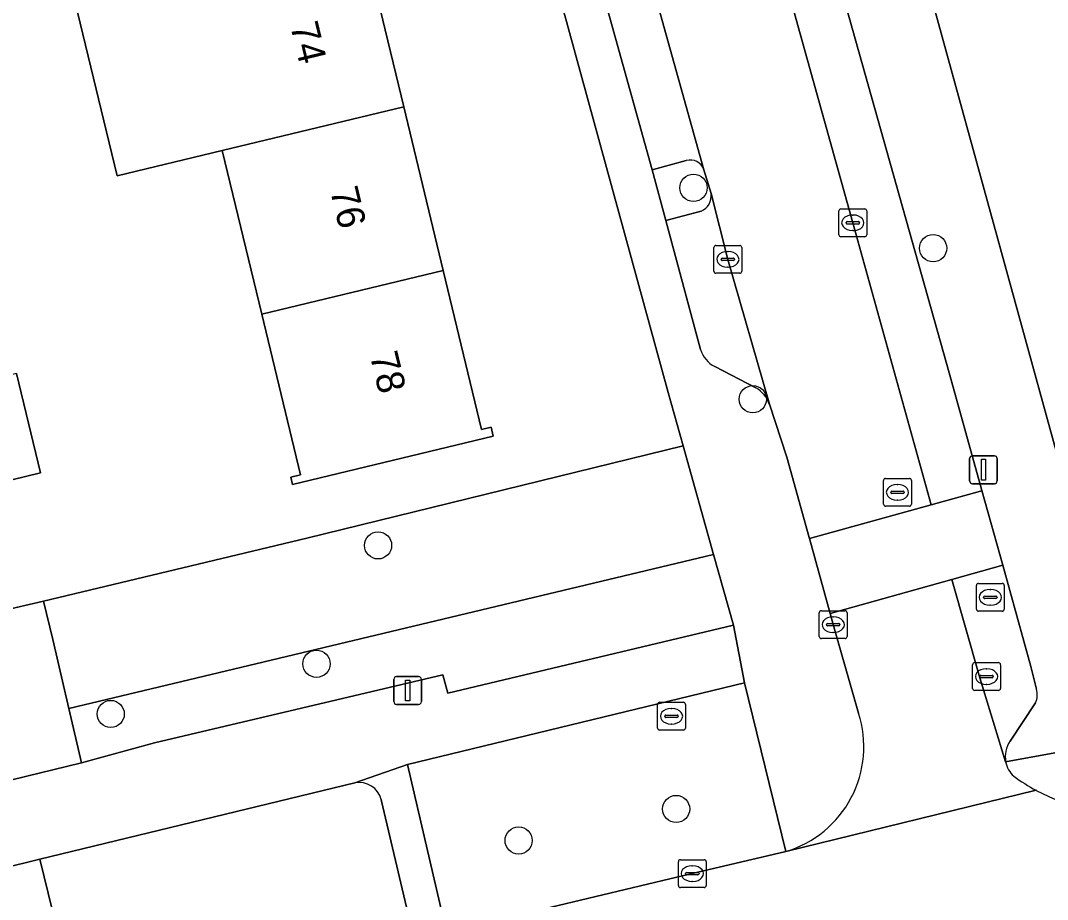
# Model space of a CAD drawing. Extents: x 159053 to 160042, y 380449 to 381423.
# Drawn here: x 159686.94 to 159723.83, y 380865.84 to 380897.41 of the extents above; entities that cross this region are included whole.
import ezdxf

# ---------------------------------------------------------------- set-up
doc = ezdxf.new("R2010")
doc.units = 0
for name, color, linetype in [('IMGEO_Berm_groen', 7, 'Continuous'), ('IMGEO_Boom', 7, 'Continuous'), ('IMGEO_Erf', 7, 'Continuous'), ('IMGEO_Groenvoorziening', 7, 'Continuous'), ('IMGEO_Kolk', 7, 'Continuous'), ('IMGEO_Lichtmast', 7, 'Continuous'), ('IMGEO_Pand', 7, 'Continuous'), ('IMGEO_Pand_nummerreeks', 7, 'Continuous'), ('IMGEO_Parkeervlak_open', 7, 'Continuous'), ('IMGEO_Rijbaan_lokaal_open', 7, 'Continuous'), ('IMGEO_Rioolput', 7, 'Continuous'), ('IMGEO_Voetpad_op_trap', 7, 'Continuous'), ('IMGEO_Voetpad_open', 7, 'Continuous')]:
    doc.layers.add(name, color=color, linetype=linetype)

msp = doc.modelspace()

# ---------------------------------------------------------------- linework, layer by layer
at = {"layer": 'IMGEO_Berm_groen'}
msp.add_lwpolyline([(159712.946, 380873.623), (159700.844, 380870.686), (159702.244, 380864.667), (159703.047, 380864.86), (159711.072, 380866.769), (159714.178, 380867.498), (159714.434, 380867.565)], close=True, dxfattribs=at)
at = {"layer": 'IMGEO_Boom'}
for centre in [(159711.114, 380891.402), (159719.721, 380889.236), (159713.243, 380883.807), (159699.784, 380878.559), (159697.573, 380874.307), (159690.181, 380872.502), (159710.49, 380869.09), (159704.834, 380867.959)]:
    msp.add_circle(centre, 0.489, dxfattribs=at)
at = {"layer": 'IMGEO_Erf'}
msp.add_lwpolyline([(159718.456, 380921.536), (159716.796, 380927.565), (159715.136, 380933.596), (159713.436, 380939.77), (159708.598, 380938.439), (159724.672, 380880.027), (159733.63, 380882.492), (159732.569, 380886.345), (159728.455, 380885.212), (159726.755, 380891.388), (159725.095, 380897.417), (159723.435, 380903.447), (159721.775, 380909.477), (159720.115, 380915.507)], close=True, dxfattribs=at)
for points in [[(159686.223, 380876.191), (159687.77, 380876.56), (159697.227, 380878.813), (159710.74, 380882.137), (159710.202, 380884.05), (159697.29, 380931.206)], [(159699.285, 380900.2), (159700.705, 380894.317), (159702.125, 380888.434), (159703.504, 380882.72), (159703.845, 380882.802), (159703.921, 380882.485), (159696.714, 380880.746), (159696.652, 380881.003), (159697, 380881.087), (159695.607, 380886.859), (159694.187, 380892.742), (159690.409, 380891.829), (159688.989, 380897.714)], [(159686.798, 380884.73), (159687.658, 380881.17), (159685.144, 380880.549)]]:
    msp.add_lwpolyline(points, dxfattribs=at)
at = {"layer": 'IMGEO_Groenvoorziening'}
for points in [[(159710.857, 380892.383), (159709.632, 380892.049), (159710.122, 380890.229), (159711.386, 380890.559)], [(159711.744, 380891.197), (159711.49, 380892.054)]]:
    msp.add_lwpolyline(points, dxfattribs=at)
for points in [[(159710.74, 380882.137), (159697.227, 380878.813), (159687.77, 380876.56), (159688.104, 380875.183), (159688.679, 380872.698), (159711.836, 380878.234)], [(159711.836, 380878.234), (159688.679, 380872.698), (159689.131, 380870.747), (159691.754, 380871.461), (159702.113, 380873.91), (159702.285, 380873.249), (159712.552, 380875.697)]]:
    msp.add_lwpolyline(points, close=True, dxfattribs=at)
for centre, radius, start, end in [((159710.997, 380891.878), 0.524, 19.6178, 105.4561), ((159711.152, 380891.11), 0.598, 292.9945, 8.4095)]:
    msp.add_arc(centre, radius, start, end, dxfattribs=at)
at = {"layer": 'IMGEO_Kolk'}
for p, q in [((159716.337, 380889.719), (159716.337, 380890.571)), ((159716.412, 380890.645), (159717.264, 380890.645)), ((159716.825, 380890.425), (159716.85, 380890.425)), ((159717.338, 380890.571), (159717.338, 380889.719)), ((159716.596, 380890.139), (159716.596, 380890.151)), ((159717.034, 380890.102), (159716.636, 380890.102)), ((159716.639, 380890.188), (159717.037, 380890.188)), ((159717.08, 380890.151), (159717.08, 380890.139)), ((159716.848, 380889.865), (159716.823, 380889.865)), ((159711.923, 380889.332), (159712.775, 380889.332)), ((159717.264, 380889.645), (159716.412, 380889.645)), ((159711.848, 380888.406), (159711.848, 380889.258)), ((159712.336, 380889.112), (159712.361, 380889.112)), ((159712.849, 380889.258), (159712.849, 380888.406)), ((159712.107, 380888.826), (159712.107, 380888.838)), ((159712.545, 380888.789), (159712.147, 380888.789)), ((159712.15, 380888.875), (159712.548, 380888.875)), ((159712.591, 380888.838), (159712.591, 380888.826)), ((159712.775, 380888.332), (159711.923, 380888.332)), ((159712.359, 380888.552), (159712.334, 380888.552)), ((159715.633, 380875.286), (159715.633, 380876.138)), ((159715.708, 380876.212), (159716.56, 380876.212)), ((159716.634, 380876.138), (159716.634, 380875.286)), ((159715.892, 380875.706), (159715.892, 380875.718)), ((159716.33, 380875.669), (159715.932, 380875.669)), ((159715.935, 380875.755), (159716.333, 380875.755)), ((159716.121, 380875.992), (159716.146, 380875.992)), ((159716.376, 380875.718), (159716.376, 380875.706)), ((159716.144, 380875.432), (159716.119, 380875.432)), ((159716.56, 380875.212), (159715.708, 380875.212)), ((159721.142, 380873.421), (159721.142, 380874.273)), ((159721.217, 380874.347), (159722.069, 380874.347)), ((159722.143, 380874.273), (159722.143, 380873.421)), ((159721.401, 380873.841), (159721.401, 380873.853)), ((159721.444, 380873.89), (159721.842, 380873.89)), ((159721.63, 380874.127), (159721.655, 380874.127)), ((159721.885, 380873.853), (159721.885, 380873.841)), ((159721.839, 380873.804), (159721.441, 380873.804)), ((159721.653, 380873.567), (159721.628, 380873.567)), ((159722.069, 380873.347), (159721.217, 380873.347)), ((159710.571, 380866.343), (159710.571, 380867.195)), ((159710.646, 380867.269), (159711.498, 380867.269)), ((159711.572, 380867.195), (159711.572, 380866.343)), ((159710.873, 380866.812), (159711.271, 380866.812)), ((159711.059, 380867.049), (159711.084, 380867.049)), ((159710.83, 380866.763), (159710.83, 380866.775)), ((159711.268, 380866.726), (159710.87, 380866.726)), ((159711.082, 380866.489), (159711.057, 380866.489)), ((159711.314, 380866.775), (159711.314, 380866.763)), ((159711.498, 380866.269), (159710.646, 380866.269))]:
    msp.add_line(p, q, dxfattribs=at)
for points in [[(159716.337, 380889.719), (159716.337, 380890.571)], [(159716.412, 380890.645), (159717.264, 380890.645)], [(159717.338, 380890.571), (159717.338, 380889.719)], [(159711.923, 380889.332), (159712.775, 380889.332)], [(159717.264, 380889.645), (159716.412, 380889.645)], [(159711.848, 380888.406), (159711.848, 380889.258)], [(159712.849, 380889.258), (159712.849, 380888.406)], [(159712.775, 380888.332), (159711.923, 380888.332)], [(159715.633, 380875.286), (159715.633, 380876.138)], [(159715.708, 380876.212), (159716.56, 380876.212)], [(159716.634, 380876.138), (159716.634, 380875.286)], [(159716.56, 380875.212), (159715.708, 380875.212)], [(159721.142, 380873.421), (159721.142, 380874.273)], [(159721.217, 380874.347), (159722.069, 380874.347)], [(159722.143, 380874.273), (159722.143, 380873.421)], [(159722.069, 380873.347), (159721.217, 380873.347)], [(159710.571, 380866.343), (159710.571, 380867.195)], [(159710.646, 380867.269), (159711.498, 380867.269)], [(159711.572, 380867.195), (159711.572, 380866.343)], [(159711.498, 380866.269), (159710.646, 380866.269)]]:
    msp.add_lwpolyline(points, dxfattribs=at)
for centre, radius, start, end in [((159716.414, 380890.569), 0.0765, 91.552, 178.448), ((159716.414, 380890.569), 0.0765, 91.552, 178.448), ((159717.262, 380890.569), 0.0765, 1.552, 88.448), ((159717.262, 380890.569), 0.0765, 1.552, 88.448), ((159716.636, 380890.148), 0.0403, 85.8775, 175.7526), ((159716.633, 380890.138), 0.0366, 178.938, 274.7102), ((159717.037, 380890.145), 0.043, 264.8664, 352.4533), ((159717.041, 380890.15), 0.0386, 1.7309, 96.639), ((159716.414, 380889.721), 0.0765, 181.552, 268.448), ((159716.414, 380889.721), 0.0765, 181.552, 268.448), ((159717.262, 380889.721), 0.0765, 271.552, 358.448), ((159717.262, 380889.721), 0.0765, 271.552, 358.448), ((159711.925, 380889.256), 0.0765, 91.552, 178.448), ((159711.925, 380889.256), 0.0765, 91.552, 178.448), ((159712.773, 380889.256), 0.0765, 1.552, 88.448), ((159712.773, 380889.256), 0.0765, 1.552, 88.448), ((159712.147, 380888.835), 0.0403, 85.8775, 175.7526), ((159712.144, 380888.825), 0.0366, 178.938, 274.7102), ((159712.548, 380888.832), 0.043, 264.8664, 352.4533), ((159712.552, 380888.837), 0.0386, 1.7309, 96.639), ((159711.925, 380888.408), 0.0765, 181.552, 268.448), ((159711.925, 380888.408), 0.0765, 181.552, 268.448), ((159712.773, 380888.408), 0.0765, 271.552, 358.448), ((159712.773, 380888.408), 0.0765, 271.552, 358.448), ((159715.71, 380876.136), 0.0765, 91.552, 178.448), ((159715.71, 380876.136), 0.0765, 91.552, 178.448), ((159716.558, 380876.136), 0.0765, 1.552, 88.448), ((159716.558, 380876.136), 0.0765, 1.552, 88.448), ((159715.932, 380875.715), 0.0403, 85.8775, 175.7526), ((159715.929, 380875.705), 0.0366, 178.938, 274.7102), ((159716.333, 380875.712), 0.043, 264.8664, 352.4533), ((159716.337, 380875.717), 0.0386, 1.7309, 96.639), ((159715.71, 380875.288), 0.0765, 181.552, 268.448), ((159715.71, 380875.288), 0.0765, 181.552, 268.448), ((159716.558, 380875.288), 0.0765, 271.552, 358.448), ((159716.558, 380875.288), 0.0765, 271.552, 358.448), ((159721.219, 380874.271), 0.0765, 91.552, 178.448), ((159721.219, 380874.271), 0.0765, 91.552, 178.448), ((159722.067, 380874.271), 0.0765, 1.552, 88.448), ((159722.067, 380874.271), 0.0765, 1.552, 88.448), ((159721.441, 380873.85), 0.0403, 85.8775, 175.7526), ((159721.438, 380873.84), 0.0366, 178.938, 274.7102), ((159721.842, 380873.847), 0.043, 264.8664, 352.4533), ((159721.846, 380873.852), 0.0386, 1.7309, 96.639), ((159721.219, 380873.423), 0.0765, 181.552, 268.448), ((159721.219, 380873.423), 0.0765, 181.552, 268.448), ((159722.067, 380873.423), 0.0765, 271.552, 358.448), ((159722.067, 380873.423), 0.0765, 271.552, 358.448), ((159710.648, 380867.193), 0.0765, 91.552, 178.448), ((159710.648, 380867.193), 0.0765, 91.552, 178.448), ((159711.496, 380867.193), 0.0765, 1.552, 88.448), ((159711.496, 380867.193), 0.0765, 1.552, 88.448), ((159710.87, 380866.772), 0.0403, 85.8775, 175.7526), ((159711.275, 380866.774), 0.0386, 1.7309, 96.639), ((159710.867, 380866.762), 0.0366, 178.938, 274.7102), ((159711.271, 380866.769), 0.043, 264.8664, 352.4533), ((159710.648, 380866.345), 0.0765, 181.552, 268.448), ((159710.648, 380866.345), 0.0765, 181.552, 268.448), ((159711.496, 380866.345), 0.0765, 271.552, 358.448), ((159711.496, 380866.345), 0.0765, 271.552, 358.448)]:
    msp.add_arc(centre, radius, start, end, dxfattribs=at)
for centre, major_axis, ratio, start_param, end_param in [((159716.824, 380890.145), (-0.387, 0.002), 0.722429, 4.712389, 7.853982), ((159716.849, 380890.145), (-0.39, 0.002), 0.717154, 1.570796, 4.712389), ((159712.335, 380888.832), (-0.387, 0.002), 0.722429, 4.712389, 7.853982), ((159712.36, 380888.832), (-0.39, 0.002), 0.717154, 1.570796, 4.712389), ((159716.12, 380875.712), (-0.387, 0.002), 0.722429, 4.712389, 7.853982), ((159716.145, 380875.712), (-0.39, 0.002), 0.717154, 1.570796, 4.712389), ((159721.629, 380873.847), (-0.387, 0.002), 0.722429, 4.712389, 7.853982), ((159721.654, 380873.847), (-0.39, 0.002), 0.717154, 1.570796, 4.712389), ((159711.058, 380866.769), (-0.387, 0.002), 0.722429, 4.712389, 7.853982), ((159711.083, 380866.769), (-0.39, 0.002), 0.717154, 1.570796, 4.712389)]:
    msp.add_ellipse(centre, major_axis=major_axis, ratio=ratio, start_param=start_param, end_param=end_param, dxfattribs=at)
at = {"layer": 'IMGEO_Lichtmast'}
for p, q in [((159721.034, 380880.875), (159721.034, 380881.675)), ((159721.034, 380881.675), (159721.034, 380880.875)), ((159721.134, 380881.775), (159721.924, 380881.775)), ((159721.924, 380881.775), (159721.134, 380881.775)), ((159722.024, 380881.675), (159722.024, 380880.875)), ((159722.024, 380880.875), (159722.024, 380881.675)), ((159721.924, 380880.775), (159721.134, 380880.775)), ((159721.134, 380880.775), (159721.924, 380880.775)), ((159700.451, 380873.846), (159701.241, 380873.846)), ((159701.241, 380873.846), (159700.451, 380873.846)), ((159700.351, 380872.946), (159700.351, 380873.746)), ((159700.351, 380873.746), (159700.351, 380872.946)), ((159701.341, 380873.746), (159701.341, 380872.946)), ((159701.341, 380872.946), (159701.341, 380873.746)), ((159701.241, 380872.846), (159700.451, 380872.846)), ((159700.451, 380872.846), (159701.241, 380872.846))]:
    msp.add_line(p, q, dxfattribs=at)
for points in [[(159721.454, 380881.65), (159721.604, 380881.65), (159721.604, 380880.9), (159721.454, 380880.9), (159721.454, 380881.65)], [(159700.771, 380873.721), (159700.921, 380873.721), (159700.921, 380872.971), (159700.771, 380872.971), (159700.771, 380873.721)]]:
    msp.add_lwpolyline(points, dxfattribs=at)
for centre, start, end in [((159721.134, 380881.675), 90, 180), ((159721.134, 380881.675), 90, 180), ((159721.924, 380881.675), 0, 90), ((159721.924, 380881.675), 360, 90), ((159721.134, 380880.875), 180, 270), ((159721.134, 380880.875), 180, 270), ((159721.924, 380880.875), 270, 0), ((159721.924, 380880.875), 270, 0), ((159700.451, 380873.746), 90, 180), ((159700.451, 380873.746), 90, 180), ((159701.241, 380873.746), 0, 90), ((159701.241, 380873.746), 360, 90), ((159700.451, 380872.946), 180, 270), ((159700.451, 380872.946), 180, 270), ((159701.241, 380872.946), 270, 0), ((159701.241, 380872.946), 270, 0)]:
    msp.add_arc(centre, 0.1, start, end, dxfattribs=at)
at = {"layer": 'IMGEO_Pand'}
for points in [[(159699.285, 380900.2), (159692.766, 380898.626), (159688.989, 380897.714), (159690.409, 380891.829), (159694.187, 380892.742), (159700.705, 380894.317)], [(159702.125, 380888.434), (159700.705, 380894.317), (159694.187, 380892.742), (159695.607, 380886.859)], [(159702.125, 380888.434), (159695.607, 380886.859), (159697, 380881.087), (159696.652, 380881.003), (159696.714, 380880.746), (159703.921, 380882.485), (159703.845, 380882.802), (159703.504, 380882.72)], [(159684.282, 380884.122), (159685.144, 380880.549), (159687.658, 380881.17), (159686.798, 380884.73)]]:
    msp.add_lwpolyline(points, close=True, dxfattribs=at)
at = {"layer": 'IMGEO_Parkeervlak_open'}
for points in [[(159704.926, 380933.073), (159705.033, 380932.531), (159705.675, 380930.292), (159707.744, 380922.762), (159709.595, 380916.146), (159716.837, 380890.145), (159719.655, 380880.018), (159721.421, 380880.508), (159721.477, 380880.524), (159720.322, 380884.667), (159707.246, 380931.143)], [(159711.49, 380892.054), (159708.572, 380902.491)], [(159708.233, 380901.869), (159706.999, 380901.517), (159709.632, 380892.049), (159710.857, 380892.383)], [(159713.839, 380883.634), (159712.35, 380888.832), (159711.744, 380891.197)], [(159711.386, 380890.559), (159710.122, 380890.229), (159711.372, 380885.595)], [(159711.877, 380884.984), (159713.354, 380884.222)], [(159722.223, 380877.849), (159720.39, 380877.334), (159721.406, 380873.797), (159722.327, 380870.78)], [(159723.439, 380873.398), (159723.237, 380874.211), (159722.223, 380877.849)], [(159722.484, 380871.532), (159723.404, 380872.908)], [(159698.953, 380870.024), (159687.636, 380867.292), (159688.689, 380862.994), (159688.713, 380862.894), (159689.062, 380861.473), (159702.017, 380864.612)], [(159699.908, 380869.376), (159699.896, 380869.427)], [(159700.851, 380865.358), (159699.908, 380869.376)]]:
    msp.add_lwpolyline(points, dxfattribs=at)
for centre, radius, start, end in [((159710.997, 380891.878), 0.524, 19.6178, 105.4561), ((159711.152, 380891.11), 0.598, 292.9945, 8.4095), ((159712.369, 380885.905), 1.044, 197.2602, 241.8882), ((159712.814, 380883.283), 1.083, 18.9138, 60.1199), ((159722.702, 380873.204), 0.762, 337.1121, 14.7167), ((159723.426, 380870.943), 1.111, 147.9815, 188.4332), ((159699.111, 380869.23), 0.809, 14.0653, 101.26)]:
    msp.add_arc(centre, radius, start, end, dxfattribs=at)
at = {"layer": 'IMGEO_Rijbaan_lokaal_open'}
for points in [[(159709.595, 380916.146), (159707.744, 380922.762), (159705.675, 380930.292), (159705.033, 380932.531), (159700.657, 380931.291), (159700.711, 380931.031), (159702.093, 380926.061), (159704.858, 380915.857), (159704.89, 380915.74), (159705.178, 380914.776), (159705.932, 380912.009), (159708.328, 380903.383), (159708.572, 380902.491), (159711.49, 380892.054), (159711.744, 380891.197), (159712.35, 380888.832), (159713.839, 380883.634), (159714.465, 380881.73), (159715.266, 380878.842), (159715.277, 380878.802), (159719.655, 380880.018), (159716.837, 380890.145)], [(159721.477, 380880.524), (159721.421, 380880.508), (159719.655, 380880.018), (159715.277, 380878.802), (159716.024, 380876.108), (159720.39, 380877.334), (159722.223, 380877.849)], [(159687.636, 380867.292), (159684.92, 380866.612), (159685.959, 380862.289), (159685.973, 380862.232), (159686.316, 380860.807), (159689.062, 380861.473), (159688.713, 380862.894), (159688.689, 380862.994)]]:
    msp.add_lwpolyline(points, close=True, dxfattribs=at)
for points in [[(159721.406, 380873.797), (159720.39, 380877.334), (159716.024, 380876.108), (159716.134, 380875.712), (159717.042, 380872.529)], [(159722.327, 380870.78), (159721.406, 380873.797)], [(159723.422, 380869.76), (159714.434, 380867.565), (159714.178, 380867.498), (159711.072, 380866.769), (159703.047, 380864.86)], [(159714.434, 380867.565), (159723.422, 380869.76)]]:
    msp.add_lwpolyline(points, dxfattribs=at)
for centre, radius, start, end in [((159713.31, 380871.322), 3.922, 286.6476, 17.919), ((159723.315, 380870.996), 1.011, 192.3151, 226.3582), ((159727.005, 380876.378), 7.525, 234.3318, 241.5679), ((159726.892, 380876.205), 7.32, 241.7014, 273.5228)]:
    msp.add_arc(centre, radius, start, end, dxfattribs=at)
at = {"layer": 'IMGEO_Rioolput'}
for p, q in [((159717.941, 380880.039), (159717.941, 380880.891)), ((159718.016, 380880.965), (159718.868, 380880.965)), ((159718.942, 380880.891), (159718.942, 380880.039)), ((159718.2, 380880.459), (159718.2, 380880.471)), ((159718.243, 380880.508), (159718.641, 380880.508)), ((159718.429, 380880.745), (159718.454, 380880.745)), ((159718.684, 380880.471), (159718.684, 380880.459)), ((159718.638, 380880.422), (159718.24, 380880.422)), ((159718.452, 380880.185), (159718.427, 380880.185)), ((159718.868, 380879.965), (159718.016, 380879.965)), ((159721.352, 380877.194), (159722.204, 380877.194)), ((159721.277, 380876.268), (159721.277, 380877.12)), ((159721.765, 380876.974), (159721.79, 380876.974)), ((159722.278, 380877.12), (159722.278, 380876.268)), ((159721.536, 380876.688), (159721.536, 380876.7)), ((159721.974, 380876.651), (159721.576, 380876.651)), ((159721.579, 380876.737), (159721.977, 380876.737)), ((159721.788, 380876.414), (159721.763, 380876.414)), ((159722.02, 380876.7), (159722.02, 380876.688)), ((159722.204, 380876.194), (159721.352, 380876.194)), ((159709.824, 380871.996), (159709.824, 380872.848)), ((159709.899, 380872.922), (159710.751, 380872.922)), ((159710.825, 380872.848), (159710.825, 380871.996)), ((159710.083, 380872.416), (159710.083, 380872.428)), ((159710.521, 380872.379), (159710.123, 380872.379)), ((159710.126, 380872.465), (159710.524, 380872.465)), ((159710.312, 380872.702), (159710.337, 380872.702)), ((159710.567, 380872.428), (159710.567, 380872.416)), ((159710.335, 380872.142), (159710.31, 380872.142)), ((159710.751, 380871.922), (159709.899, 380871.922))]:
    msp.add_line(p, q, dxfattribs=at)
for points in [[(159717.941, 380880.039), (159717.941, 380880.891)], [(159718.016, 380880.965), (159718.868, 380880.965)], [(159718.942, 380880.891), (159718.942, 380880.039)], [(159718.868, 380879.965), (159718.016, 380879.965)], [(159721.352, 380877.194), (159722.204, 380877.194)], [(159721.277, 380876.268), (159721.277, 380877.12)], [(159722.278, 380877.12), (159722.278, 380876.268)], [(159722.204, 380876.194), (159721.352, 380876.194)], [(159709.824, 380871.996), (159709.824, 380872.848)], [(159709.899, 380872.922), (159710.751, 380872.922)], [(159710.825, 380872.848), (159710.825, 380871.996)], [(159710.751, 380871.922), (159709.899, 380871.922)]]:
    msp.add_lwpolyline(points, dxfattribs=at)
for centre, radius, start, end in [((159718.018, 380880.889), 0.0765, 91.552, 178.448), ((159718.018, 380880.889), 0.0765, 91.552, 178.448), ((159718.866, 380880.889), 0.0765, 1.552, 88.448), ((159718.866, 380880.889), 0.0765, 1.552, 88.448), ((159718.24, 380880.468), 0.0403, 85.8775, 175.7526), ((159718.237, 380880.458), 0.0366, 178.938, 274.7102), ((159718.641, 380880.465), 0.043, 264.8664, 352.4533), ((159718.645, 380880.47), 0.0386, 1.7309, 96.639), ((159718.018, 380880.041), 0.0765, 181.552, 268.448), ((159718.018, 380880.041), 0.0765, 181.552, 268.448), ((159718.866, 380880.041), 0.0765, 271.552, 358.448), ((159718.866, 380880.041), 0.0765, 271.552, 358.448), ((159721.354, 380877.118), 0.0765, 91.552, 178.448), ((159721.354, 380877.118), 0.0765, 91.552, 178.448), ((159722.202, 380877.118), 0.0765, 1.552, 88.448), ((159722.202, 380877.118), 0.0765, 1.552, 88.448), ((159721.576, 380876.697), 0.0403, 85.8775, 175.7526), ((159721.573, 380876.687), 0.0366, 178.938, 274.7102), ((159721.977, 380876.694), 0.043, 264.8664, 352.4533), ((159721.981, 380876.699), 0.0386, 1.7309, 96.639), ((159721.354, 380876.27), 0.0765, 181.552, 268.448), ((159721.354, 380876.27), 0.0765, 181.552, 268.448), ((159722.202, 380876.27), 0.0765, 271.552, 358.448), ((159722.202, 380876.27), 0.0765, 271.552, 358.448), ((159709.901, 380872.846), 0.0765, 91.552, 178.448), ((159709.901, 380872.846), 0.0765, 91.552, 178.448), ((159710.749, 380872.846), 0.0765, 1.552, 88.448), ((159710.749, 380872.846), 0.0765, 1.552, 88.448), ((159710.123, 380872.425), 0.0403, 85.8775, 175.7526), ((159710.12, 380872.415), 0.0366, 178.938, 274.7102), ((159710.524, 380872.422), 0.043, 264.8664, 352.4533), ((159710.528, 380872.427), 0.0386, 1.7309, 96.639), ((159709.901, 380871.998), 0.0765, 181.552, 268.448), ((159709.901, 380871.998), 0.0765, 181.552, 268.448), ((159710.749, 380871.998), 0.0765, 271.552, 358.448), ((159710.749, 380871.998), 0.0765, 271.552, 358.448)]:
    msp.add_arc(centre, radius, start, end, dxfattribs=at)
for centre, major_axis, ratio, start_param, end_param in [((159718.428, 380880.465), (-0.387, 0.002), 0.722429, 4.712389, 7.853982), ((159718.453, 380880.465), (-0.39, 0.002), 0.717154, 1.570796, 4.712389), ((159721.764, 380876.694), (-0.387, 0.002), 0.722429, 4.712389, 7.853982), ((159721.789, 380876.694), (-0.39, 0.002), 0.717154, 1.570796, 4.712389), ((159710.311, 380872.422), (-0.387, 0.002), 0.722429, 4.712389, 7.853982), ((159710.336, 380872.422), (-0.39, 0.002), 0.717154, 1.570796, 4.712389)]:
    msp.add_ellipse(centre, major_axis=major_axis, ratio=ratio, start_param=start_param, end_param=end_param, dxfattribs=at)
at = {"layer": 'IMGEO_Voetpad_op_trap'}
for points in [[(159726.32, 380874.037), (159724.672, 380880.027), (159708.598, 380938.439), (159708.209, 380939.854), (159707.142, 380943.733), (159702.337, 380979.302), (159701.36, 380986.388)], [(159707.246, 380931.143), (159720.322, 380884.667), (159721.477, 380880.524), (159722.223, 380877.849), (159723.237, 380874.211), (159723.439, 380873.398)], [(159723.404, 380872.908), (159722.484, 380871.532)], [(159722.327, 380870.78), (159728.838, 380871.972)]]:
    msp.add_lwpolyline(points, dxfattribs=at)
for centre, radius, start, end in [((159722.702, 380873.204), 0.762, 337.1121, 14.7167), ((159723.426, 380870.943), 1.111, 147.9815, 188.4332)]:
    msp.add_arc(centre, radius, start, end, dxfattribs=at)
at = {"layer": 'IMGEO_Voetpad_open'}
for points in [[(159702.093, 380926.061), (159700.711, 380931.031), (159700.657, 380931.291), (159700.436, 380931.909), (159696.769, 380933.107), (159697.29, 380931.206), (159710.202, 380884.05), (159710.74, 380882.137), (159711.836, 380878.234), (159712.552, 380875.697), (159712.946, 380873.623), (159714.434, 380867.565)], [(159711.372, 380885.595), (159710.122, 380890.229), (159709.632, 380892.049), (159706.999, 380901.517), (159706.493, 380903.352), (159703.597, 380913.83), (159703.064, 380915.751), (159701.093, 380922.966)], [(159713.354, 380884.222), (159711.877, 380884.984)], [(159717.042, 380872.529), (159716.134, 380875.712), (159716.024, 380876.108), (159715.277, 380878.802), (159715.266, 380878.842), (159714.465, 380881.73), (159713.839, 380883.634)], [(159671.893, 380863.474), (159684.92, 380866.612), (159687.636, 380867.292), (159698.953, 380870.024), (159700.844, 380870.686), (159712.946, 380873.623), (159712.552, 380875.697), (159702.285, 380873.249), (159702.113, 380873.91), (159691.754, 380871.461), (159689.131, 380870.747), (159682.595, 380869.161), (159656.346, 380862.838)], [(159778.38, 380875.621), (159771.29, 380875.112), (159742.194, 380872.96), (159728.838, 380871.972), (159722.327, 380870.78)], [(159700.844, 380870.686), (159698.953, 380870.024)], [(159702.017, 380864.612), (159702.071, 380864.625), (159702.244, 380864.667), (159700.844, 380870.686)], [(159699.896, 380869.427), (159699.908, 380869.376), (159700.851, 380865.358)]]:
    msp.add_lwpolyline(points, dxfattribs=at)
msp.add_lwpolyline([(159682.595, 380869.161), (159689.131, 380870.747), (159688.679, 380872.698), (159688.104, 380875.183), (159687.77, 380876.56), (159686.223, 380876.191), (159686.123, 380876.167), (159685.19, 380875.942), (159682.228, 380875.227), (159681.165, 380874.946), (159682.109, 380871.126)], close=True, dxfattribs=at)
for centre, radius, start, end in [((159712.369, 380885.905), 1.044, 197.2602, 241.8882), ((159712.814, 380883.283), 1.083, 18.9138, 60.1199), ((159713.31, 380871.322), 3.922, 286.6476, 17.919), ((159723.315, 380870.996), 1.011, 192.3151, 226.3582), ((159727.005, 380876.378), 7.525, 234.3318, 241.5679), ((159699.111, 380869.23), 0.809, 14.0653, 101.26), ((159726.892, 380876.205), 7.32, 241.7014, 273.5228)]:
    msp.add_arc(centre, radius, start, end, dxfattribs=at)

# ---------------------------------------------------------------- texts
at = {"layer": 'IMGEO_Pand_nummerreeks'}
for s, rotation, p in [('74', 283.5732, (159696.625, 380897.237)), ('76', 283.5708, (159698.055, 380891.316)), ('78', 283.5708, (159699.484, 380885.393))]:
    msp.add_text(s, height=1, rotation=rotation, dxfattribs=at).set_placement(p)

doc.saveas('drawing.dxf')
